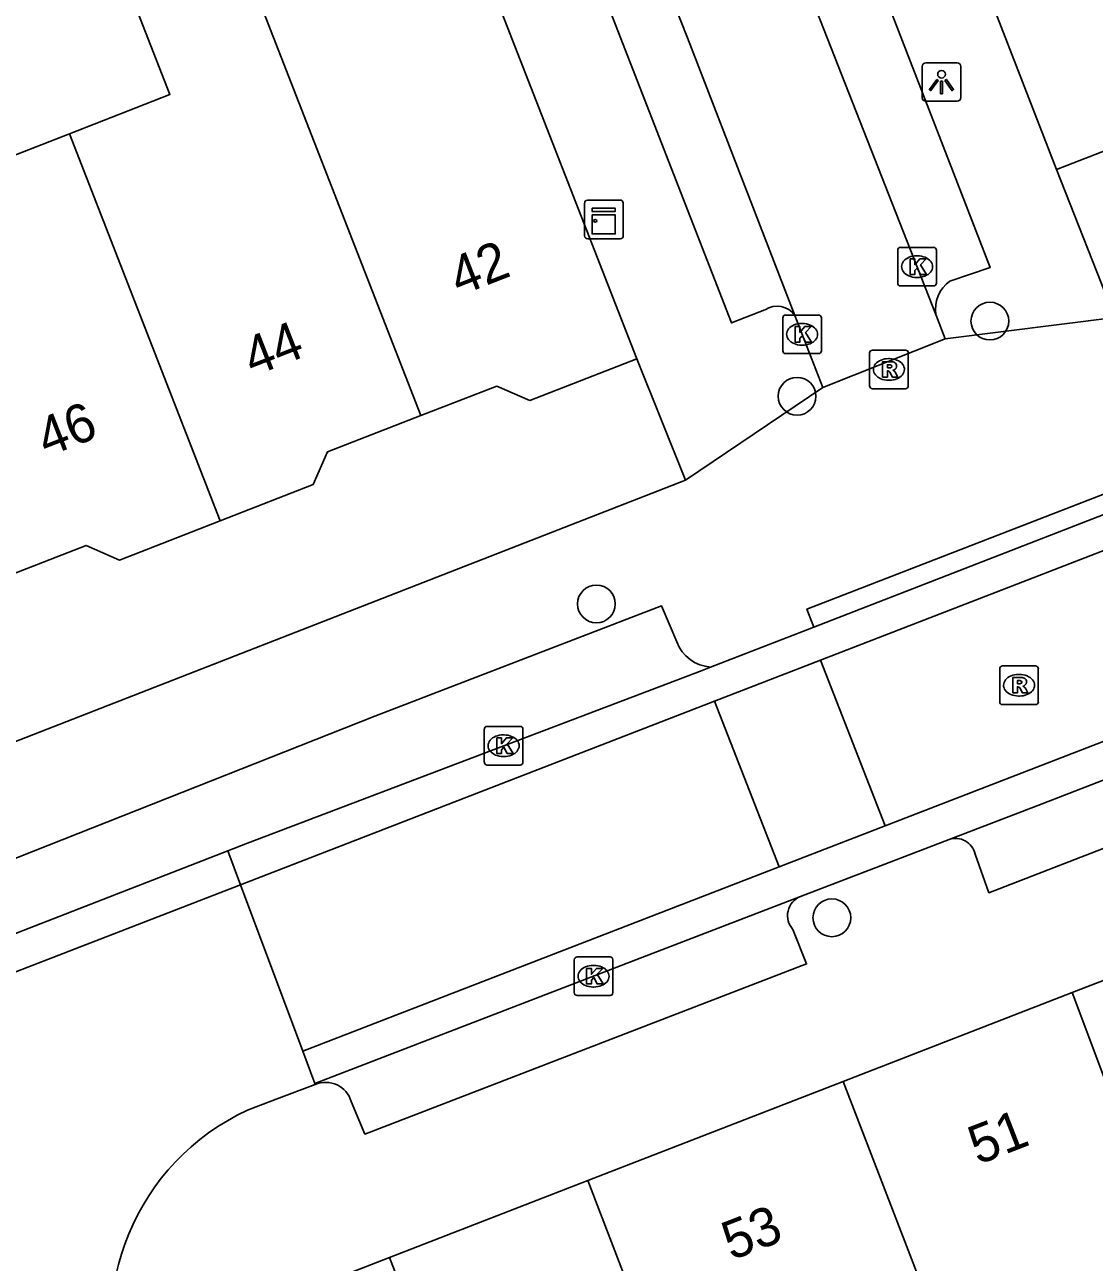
# Model space of a CAD drawing. Extents: x 161696 to 162377, y 380761 to 381673.
# Drawn here: x 161839.62 to 161867.32, y 381183.08 to 381215.12 of the extents above; entities that cross this region are included whole.
import ezdxf

# ---------------------------------------------------------------- set-up
doc = ezdxf.new("R2010")
doc.units = 0
for name, color, linetype in [('IMGEO_Boom', 7, 'Continuous'), ('IMGEO_Kast', 7, 'Continuous'), ('IMGEO_Kolk', 7, 'Continuous'), ('IMGEO_Lichtpunt', 7, 'Continuous'), ('IMGEO_Pand', 7, 'Continuous'), ('IMGEO_Pand_nummerreeks', 7, 'Continuous'), ('IMGEO_Rijbaan_lokaal_open', 7, 'Continuous'), ('IMGEO_Rioolput', 7, 'Continuous'), ('IMGEO_Voetpad_open', 7, 'Continuous')]:
    doc.layers.add(name, color=color, linetype=linetype)

msp = doc.modelspace()

# ---------------------------------------------------------------- linework, layer by layer
at = {"layer": 'IMGEO_Boom'}
for centre in [(161864.617, 381207.446), (161859.623, 381205.498), (161854.426, 381200.122), (161860.525, 381191.996)]:
    msp.add_circle(centre, 0.489, dxfattribs=at)
at = {"layer": 'IMGEO_Kast'}
for p, q in [((161854.12, 381209.653), (161854.12, 381210.494)), ((161854.12, 381210.494), (161854.12, 381209.653)), ((161854.195, 381210.578), (161855.036, 381210.578)), ((161855.036, 381210.578), (161854.195, 381210.578)), ((161855.12, 381210.503), (161855.12, 381209.662)), ((161855.12, 381209.662), (161855.12, 381210.503)), ((161855.045, 381209.578), (161854.204, 381209.578)), ((161854.204, 381209.578), (161855.045, 381209.578))]:
    msp.add_line(p, q, dxfattribs=at)
for points in [[(161854.315, 381210.368), (161854.915, 381210.368), (161854.915, 381210.283), (161854.315, 381210.283), (161854.315, 381210.368)], [(161854.315, 381210.193), (161854.915, 381210.193), (161854.915, 381209.704), (161854.315, 381209.704), (161854.315, 381210.193)]]:
    msp.add_lwpolyline(points, dxfattribs=at)
msp.add_circle((161854.399, 381210.042), 0.0377, dxfattribs=at)
for centre, start, end in [((161854.198, 381210.5), 92.4484, 184.2845), ((161854.198, 381210.5), 92.4484, 184.2845), ((161855.042, 381210.5), 2.4484, 94.2845), ((161855.042, 381210.5), 2.4484, 94.2845), ((161854.198, 381209.656), 182.4484, 274.2845), ((161854.198, 381209.656), 182.4484, 274.2845), ((161855.042, 381209.656), 272.4484, 4.2845), ((161855.042, 381209.656), 272.4484, 4.2845)]:
    msp.add_arc(centre, 0.0779, start, end, dxfattribs=at)
at = {"layer": 'IMGEO_Kolk'}
for p, q in [((161862.23, 381208.429), (161862.23, 381209.281)), ((161862.305, 381209.355), (161863.157, 381209.355)), ((161862.718, 381209.135), (161862.743, 381209.135)), ((161863.231, 381209.281), (161863.231, 381208.429)), ((161862.741, 381208.575), (161862.716, 381208.575)), ((161863.157, 381208.355), (161862.305, 381208.355)), ((161859.253, 381206.677), (161859.253, 381207.529)), ((161859.328, 381207.603), (161860.18, 381207.603)), ((161860.254, 381207.529), (161860.254, 381206.677)), ((161859.741, 381207.383), (161859.766, 381207.383)), ((161859.764, 381206.823), (161859.739, 381206.823)), ((161860.18, 381206.603), (161859.328, 381206.603)), ((161851.524, 381196.026), (161851.524, 381196.878)), ((161851.599, 381196.952), (161852.451, 381196.952)), ((161852.525, 381196.878), (161852.525, 381196.026)), ((161852.012, 381196.732), (161852.037, 381196.732)), ((161852.451, 381195.952), (161851.599, 381195.952)), ((161852.035, 381196.172), (161852.01, 381196.172)), ((161853.853, 381190.058), (161853.853, 381190.91)), ((161853.928, 381190.984), (161854.78, 381190.984)), ((161854.854, 381190.91), (161854.854, 381190.058)), ((161854.341, 381190.764), (161854.366, 381190.764)), ((161854.364, 381190.204), (161854.339, 381190.204)), ((161854.78, 381189.984), (161853.928, 381189.984))]:
    msp.add_line(p, q, dxfattribs=at)
for points in [[(161862.23, 381208.429), (161862.23, 381209.281)], [(161862.305, 381209.355), (161863.157, 381209.355)], [(161862.551, 381209.055), (161862.674, 381209.055), (161862.674, 381208.904), (161862.804, 381209.055), (161862.968, 381209.055), (161862.822, 381208.904), (161862.975, 381208.655), (161862.823, 381208.655), (161862.738, 381208.819), (161862.674, 381208.752), (161862.674, 381208.655), (161862.551, 381208.655), (161862.551, 381209.055)], [(161863.231, 381209.281), (161863.231, 381208.429)], [(161863.157, 381208.355), (161862.305, 381208.355)], [(161859.253, 381206.677), (161859.253, 381207.529)], [(161859.328, 381207.603), (161860.18, 381207.603)], [(161860.254, 381207.529), (161860.254, 381206.677)], [(161859.574, 381207.303), (161859.697, 381207.303), (161859.697, 381207.152), (161859.827, 381207.303), (161859.991, 381207.303), (161859.845, 381207.152), (161859.998, 381206.903), (161859.846, 381206.903), (161859.761, 381207.067), (161859.697, 381207), (161859.697, 381206.903), (161859.574, 381206.903), (161859.574, 381207.303)], [(161860.18, 381206.603), (161859.328, 381206.603)], [(161851.524, 381196.026), (161851.524, 381196.878)], [(161851.599, 381196.952), (161852.451, 381196.952)], [(161852.525, 381196.878), (161852.525, 381196.026)], [(161851.845, 381196.652), (161851.968, 381196.652), (161851.968, 381196.501), (161852.098, 381196.652), (161852.262, 381196.652), (161852.116, 381196.501), (161852.269, 381196.252), (161852.117, 381196.252), (161852.032, 381196.416), (161851.968, 381196.349), (161851.968, 381196.252), (161851.845, 381196.252), (161851.845, 381196.652)], [(161852.451, 381195.952), (161851.599, 381195.952)], [(161853.853, 381190.058), (161853.853, 381190.91)], [(161853.928, 381190.984), (161854.78, 381190.984)], [(161854.854, 381190.91), (161854.854, 381190.058)], [(161854.174, 381190.684), (161854.297, 381190.684), (161854.297, 381190.533), (161854.427, 381190.684), (161854.591, 381190.684), (161854.445, 381190.533), (161854.598, 381190.284), (161854.446, 381190.284), (161854.361, 381190.448), (161854.297, 381190.381), (161854.297, 381190.284), (161854.174, 381190.284), (161854.174, 381190.684)], [(161854.78, 381189.984), (161853.928, 381189.984)]]:
    msp.add_lwpolyline(points, dxfattribs=at)
for centre, start, end in [((161862.307, 381209.279), 91.552, 178.448), ((161862.307, 381209.279), 91.552, 178.448), ((161863.155, 381209.279), 1.552, 88.448), ((161863.155, 381209.279), 1.552, 88.448), ((161862.307, 381208.431), 181.552, 268.448), ((161862.307, 381208.431), 181.552, 268.448), ((161863.155, 381208.431), 271.552, 358.448), ((161863.155, 381208.431), 271.552, 358.448), ((161859.33, 381207.527), 91.552, 178.448), ((161859.33, 381207.527), 91.552, 178.448), ((161860.178, 381207.527), 1.552, 88.448), ((161860.178, 381207.527), 1.552, 88.448), ((161859.33, 381206.679), 181.552, 268.448), ((161859.33, 381206.679), 181.552, 268.448), ((161860.178, 381206.679), 271.552, 358.448), ((161860.178, 381206.679), 271.552, 358.448), ((161851.601, 381196.876), 91.552, 178.448), ((161851.601, 381196.876), 91.552, 178.448), ((161852.449, 381196.876), 1.552, 88.448), ((161852.449, 381196.876), 1.552, 88.448), ((161851.601, 381196.028), 181.552, 268.448), ((161851.601, 381196.028), 181.552, 268.448), ((161852.449, 381196.028), 271.552, 358.448), ((161852.449, 381196.028), 271.552, 358.448), ((161853.93, 381190.908), 91.552, 178.448), ((161853.93, 381190.908), 91.552, 178.448), ((161854.778, 381190.908), 1.552, 88.448), ((161854.778, 381190.908), 1.552, 88.448), ((161853.93, 381190.06), 181.552, 268.448), ((161853.93, 381190.06), 181.552, 268.448), ((161854.778, 381190.06), 271.552, 358.448), ((161854.778, 381190.06), 271.552, 358.448)]:
    msp.add_arc(centre, 0.0765, start, end, dxfattribs=at)
for centre, major_axis, ratio, start_param, end_param in [((161862.717, 381208.855), (-0.387, 0.002), 0.722429, 4.712389, 7.853982), ((161862.742, 381208.855), (-0.39, 0.002), 0.717154, 1.570796, 4.712389), ((161859.74, 381207.103), (-0.387, 0.002), 0.722429, 4.712389, 7.853982), ((161859.765, 381207.103), (-0.39, 0.002), 0.717154, 1.570796, 4.712389), ((161852.011, 381196.452), (-0.387, 0.002), 0.722429, 4.712389, 7.853982), ((161852.036, 381196.452), (-0.39, 0.002), 0.717154, 1.570796, 4.712389), ((161854.34, 381190.484), (-0.387, 0.002), 0.722429, 4.712389, 7.853982), ((161854.365, 381190.484), (-0.39, 0.002), 0.717154, 1.570796, 4.712389)]:
    msp.add_ellipse(centre, major_axis=major_axis, ratio=ratio, start_param=start_param, end_param=end_param, dxfattribs=at)
at = {"layer": 'IMGEO_Lichtpunt'}
for p, q in [((161862.866, 381214.038), (161862.866, 381213.231)), ((161862.866, 381214.038), (161862.866, 381213.231)), ((161863.768, 381214.133), (161862.96, 381214.133)), ((161863.768, 381214.133), (161862.96, 381214.133)), ((161863.862, 381213.231), (161863.862, 381214.038)), ((161863.862, 381213.231), (161863.862, 381214.038)), ((161862.96, 381213.137), (161863.768, 381213.137)), ((161862.96, 381213.137), (161863.768, 381213.137))]:
    msp.add_line(p, q, dxfattribs=at)
for points in [[(161863.24, 381213.702), (161863.279, 381213.674), (161863.091, 381213.412), (161863.053, 381213.439), (161863.24, 381213.702)], [(161863.342, 381213.654), (161863.389, 381213.654), (161863.389, 381213.332), (161863.342, 381213.332), (161863.342, 381213.654)], [(161863.452, 381213.674), (161863.49, 381213.701), (161863.677, 381213.439), (161863.638, 381213.411), (161863.452, 381213.674)]]:
    msp.add_lwpolyline(points, dxfattribs=at)
msp.add_circle((161863.365, 381213.836), 0.0994, dxfattribs=at)
for centre, start, end in [((161862.96, 381214.038), 90, 180), ((161862.96, 381214.038), 90, 180), ((161863.768, 381214.038), 0, 90), ((161863.768, 381214.038), 0, 90), ((161862.96, 381213.231), 180, 270), ((161862.96, 381213.231), 180, 270), ((161863.768, 381213.231), 270, 0), ((161863.768, 381213.231), 270, 360)]:
    msp.add_arc(centre, 0.0946, start, end, dxfattribs=at)
at = {"layer": 'IMGEO_Pand'}
for points in [[(161866.342, 381211.369), (161861.388, 381224.149)], [(161844.815, 381218.009), (161841.981, 381216.905), (161843.382, 381213.311), (161840.782, 381212.298)], [(161849.88, 381204.999), (161844.815, 381218.009)], [(161851.563, 381216.501), (161855.472, 381206.468)], [(161840.782, 381212.298), (161837.983, 381211.208), (161836.555, 381214.872), (161834.062, 381213.901)], [(161872.865, 381213.885), (161871.924, 381213.52), (161872.201, 381212.805), (161871.182, 381212.087), (161869.958, 381211.862), (161869.658, 381212.654), (161866.342, 381211.369)], [(161840.782, 381212.298), (161844.686, 381202.274)], [(161849.88, 381204.999), (161851.844, 381205.764), (161852.7, 381205.388), (161855.472, 381206.468)], [(161844.686, 381202.274), (161847.093, 381203.212), (161847.465, 381204.058), (161849.88, 381204.999)], [(161839.15, 381200.834), (161841.213, 381201.638), (161842.078, 381201.258), (161844.686, 381202.274)], [(161866.752, 381190.062), (161869.541, 381191.144), (161870.281, 381190.549), (161872.505, 381191.413)], [(161860.818, 381187.759), (161866.752, 381190.062)], [(161866.752, 381190.062), (161870.13, 381181.053)], [(161854.202, 381185.191), (161860.818, 381187.759)], [(161864.044, 381179.374), (161863.904, 381179.738), (161860.818, 381187.759)], [(161849.069, 381183.199), (161854.202, 381185.191)], [(161857.428, 381176.805), (161854.202, 381185.191)], [(161843.607, 381181.079), (161849.069, 381183.199)], [(161849.069, 381183.199), (161858.668, 381158.344)]]:
    msp.add_lwpolyline(points, dxfattribs=at)
at = {"layer": 'IMGEO_Rijbaan_lokaal_open'}
for points in [[(161863.559, 381194.025), (161865.97, 381194.951), (161881.555, 381200.986), (161899.284, 381207.916), (161918.222, 381215.27), (161938.085, 381222.934), (161956.348, 381230.042), (161961.722, 381232.1)], [(161935.244, 381227.71), (161934.242, 381227.322), (161860.229, 381198.667)], [(161857.07, 381223.441), (161857.093, 381223.274), (161859.374, 381217.399), (161863.218, 381207.613)], [(161861.902, 381194.373), (161935.912, 381223.005), (161936.957, 381223.409)], [(161859.567, 381207.59), (161856.783, 381214.783), (161855.087, 381219.078)], [(161860.289, 381205.724), (161859.567, 381207.59)], [(161863.218, 381207.613), (161863.463, 381206.988)], [(161863.463, 381206.988), (161860.289, 381205.724)], [(161867.88, 381202.555), (161860.061, 381199.525)], [(161860.061, 381199.525), (161857.385, 381198.488)], [(161857.385, 381198.488), (161857.163, 381198.402), (161845.391, 381193.932), (161844.879, 381193.732)], [(161857.487, 381197.606), (161860.229, 381198.667)], [(161860.229, 381198.667), (161861.902, 381194.373)], [(161845.208, 381192.852), (161857.487, 381197.606)], [(161857.487, 381197.606), (161859.16, 381193.312)], [(161861.902, 381194.373), (161859.16, 381193.312)], [(161859.714, 381192.548), (161863.559, 381194.025)], [(161844.879, 381193.732), (161834.232, 381189.591), (161830.108, 381188.016)], [(161844.879, 381193.732), (161845.208, 381192.852)], [(161859.16, 381193.312), (161846.822, 381188.539)], [(161845.208, 381192.852), (161827.449, 381185.976)], [(161846.822, 381188.539), (161845.208, 381192.852)], [(161847.135, 381187.702), (161855.676, 381190.996), (161859.714, 381192.548)], [(161846.822, 381188.539), (161847.135, 381187.702)], [(161847.144, 381187.677), (161846.134, 381187.299), (161845.394, 381187.014)], [(161847.135, 381187.702), (161847.144, 381187.677)]]:
    msp.add_lwpolyline(points, dxfattribs=at)
msp.add_arc((161847.948, 381181.477), 6.098, 114.7634, 200.2481, dxfattribs=at)
at = {"layer": 'IMGEO_Rioolput'}
for p, q in [((161861.503, 381205.768), (161861.503, 381206.62)), ((161861.578, 381206.694), (161862.43, 381206.694)), ((161861.991, 381206.474), (161862.016, 381206.474)), ((161862.504, 381206.62), (161862.504, 381205.768)), ((161862.014, 381205.914), (161861.989, 381205.914)), ((161862.43, 381205.694), (161861.578, 381205.694)), ((161864.946, 381198.517), (161865.798, 381198.517)), ((161864.871, 381197.591), (161864.871, 381198.443)), ((161865.359, 381198.297), (161865.384, 381198.297)), ((161865.872, 381198.443), (161865.872, 381197.591)), ((161865.798, 381197.517), (161864.946, 381197.517)), ((161865.382, 381197.737), (161865.357, 381197.737))]:
    msp.add_line(p, q, dxfattribs=at)
for points in [[(161861.503, 381205.768), (161861.503, 381206.62)], [(161861.578, 381206.694), (161862.43, 381206.694)], [(161862.504, 381206.62), (161862.504, 381205.768)], [(161862.092, 381206.392), (161861.84, 381206.394), (161861.84, 381205.994)], [(161861.84, 381205.994), (161861.964, 381205.994), (161861.964, 381206.156), (161861.975, 381206.156)], [(161862.018, 381206.313), (161861.964, 381206.313), (161861.964, 381206.232)], [(161861.964, 381206.232), (161862.016, 381206.232)], [(161862.022, 381206.127), (161862.093, 381205.994), (161862.233, 381205.994), (161862.168, 381206.12)], [(161862.43, 381205.694), (161861.578, 381205.694)], [(161864.946, 381198.517), (161865.798, 381198.517)], [(161864.871, 381197.591), (161864.871, 381198.443)], [(161865.46, 381198.215), (161865.208, 381198.217), (161865.208, 381197.817)], [(161865.872, 381198.443), (161865.872, 381197.591)], [(161865.208, 381197.817), (161865.332, 381197.817), (161865.332, 381197.979), (161865.343, 381197.979)], [(161865.386, 381198.136), (161865.332, 381198.136), (161865.332, 381198.055)], [(161865.332, 381198.055), (161865.384, 381198.055)], [(161865.39, 381197.95), (161865.461, 381197.817), (161865.601, 381197.817), (161865.536, 381197.943)], [(161865.798, 381197.517), (161864.946, 381197.517)]]:
    msp.add_lwpolyline(points, dxfattribs=at)
for centre, radius, start, end in [((161861.58, 381206.618), 0.0765, 91.552, 178.448), ((161861.58, 381206.618), 0.0765, 91.552, 178.448), ((161862.428, 381206.618), 0.0765, 1.552, 88.448), ((161862.428, 381206.618), 0.0765, 1.552, 88.448), ((161861.974, 381206.103), 0.0533, 26.0293, 88.6989), ((161862, 381206.421), 0.19, 274.7715, 282.9687), ((161862.024, 381206.217), 0.0964, 77.0061, 93.1865), ((161862.038, 381206.274), 0.0378, 276.6634, 79.6772), ((161862.091, 381206.282), 0.109, 350.3612, 89.416), ((161862.089, 381206.282), 0.112, 277.5842, 350.9817), ((161862.073, 381206.067), 0.108, 29.5134, 73.7905), ((161861.58, 381205.77), 0.0765, 181.552, 268.448), ((161861.58, 381205.77), 0.0765, 181.552, 268.448), ((161862.428, 381205.77), 0.0765, 271.552, 358.448), ((161862.428, 381205.77), 0.0765, 271.552, 358.448), ((161864.948, 381198.441), 0.0765, 91.552, 178.448), ((161864.948, 381198.441), 0.0765, 91.552, 178.448), ((161865.796, 381198.441), 0.0765, 1.552, 88.448), ((161865.796, 381198.441), 0.0765, 1.552, 88.448), ((161865.459, 381198.105), 0.109, 350.3612, 89.416), ((161865.342, 381197.926), 0.0533, 26.0293, 88.6989), ((161865.368, 381198.244), 0.19, 274.7715, 282.9687), ((161865.392, 381198.04), 0.0964, 77.0061, 93.1865), ((161865.406, 381198.097), 0.0378, 276.6634, 79.6772), ((161865.457, 381198.105), 0.112, 277.5842, 350.9817), ((161865.441, 381197.89), 0.108, 29.5134, 73.7905), ((161864.948, 381197.593), 0.0765, 181.552, 268.448), ((161864.948, 381197.593), 0.0765, 181.552, 268.448), ((161865.796, 381197.593), 0.0765, 271.552, 358.448), ((161865.796, 381197.593), 0.0765, 271.552, 358.448)]:
    msp.add_arc(centre, radius, start, end, dxfattribs=at)
for centre, major_axis, ratio, start_param, end_param in [((161861.99, 381206.194), (-0.387, 0.002), 0.722429, 4.712389, 7.853982), ((161862.015, 381206.194), (-0.39, 0.002), 0.717154, 1.570796, 4.712389), ((161865.358, 381198.017), (-0.387, 0.002), 0.722429, 4.712389, 7.853982), ((161865.383, 381198.017), (-0.39, 0.002), 0.717154, 1.570796, 4.712389)]:
    msp.add_ellipse(centre, major_axis=major_axis, ratio=ratio, start_param=start_param, end_param=end_param, dxfattribs=at)
at = {"layer": 'IMGEO_Voetpad_open'}
for points in [[(161961.409, 381231.377), (161961.787, 381230.31), (161864.586, 381192.643), (161864.233, 381193.647)], [(161857.929, 381223.32), (161858.869, 381223.699), (161864.624, 381208.831), (161863.582, 381208.478)], [(161858.793, 381207.74), (161857.929, 381207.399), (161853.739, 381218.162), (161854.781, 381218.566)], [(161866.342, 381211.369), (161867.852, 381207.538)], [(161867.852, 381207.538), (161863.463, 381206.988)], [(161855.472, 381206.468), (161856.733, 381203.329)], [(161860.289, 381205.724), (161856.733, 381203.329)], [(161856.733, 381203.329), (161790.007, 381177.307), (161770.674, 381180.834)], [(161860.061, 381199.525), (161859.88, 381199.99), (161867.699, 381203.02), (161867.88, 381202.555)], [(161830.108, 381188.016), (161829.432, 381189.606), (161848.689, 381197.215), (161856.109, 381200.077), (161856.513, 381199.137)], [(161859.517, 381191.69), (161859.871, 381190.8), (161848.432, 381186.396), (161848.077, 381187.241)]]:
    msp.add_lwpolyline(points, dxfattribs=at)
for centre, radius, start, end in [((161864.092, 381207.755), 0.885, 125.1545, 189.2019), ((161859.103, 381207.266), 0.566, 34.889, 123.1752), ((161857.443, 381199.476), 0.99, 200.0294, 266.6524), ((161863.724, 381193.529), 0.523, 13.0794, 108.3505), ((161859.909, 381192.052), 0.533, 111.4034, 222.7342), ((161847.419, 381187.049), 0.685, 16.233, 113.6727)]:
    msp.add_arc(centre, radius, start, end, dxfattribs=at)

# ---------------------------------------------------------------- texts
at = {"layer": 'IMGEO_Pand_nummerreeks'}
for s, rotation, p in [('42', 21.3199, (161850.871, 381208.087)), ('44', 21.3199, (161845.529, 381206.002)), ('46', 21.3199, (161840.184, 381203.916)), ('51', 21.2109, (161864.307, 381185.593)), ('53', 21.2109, (161857.926, 381183.117))]:
    msp.add_text(s, height=1, rotation=rotation, dxfattribs=at).set_placement(p)

doc.saveas('drawing.dxf')
